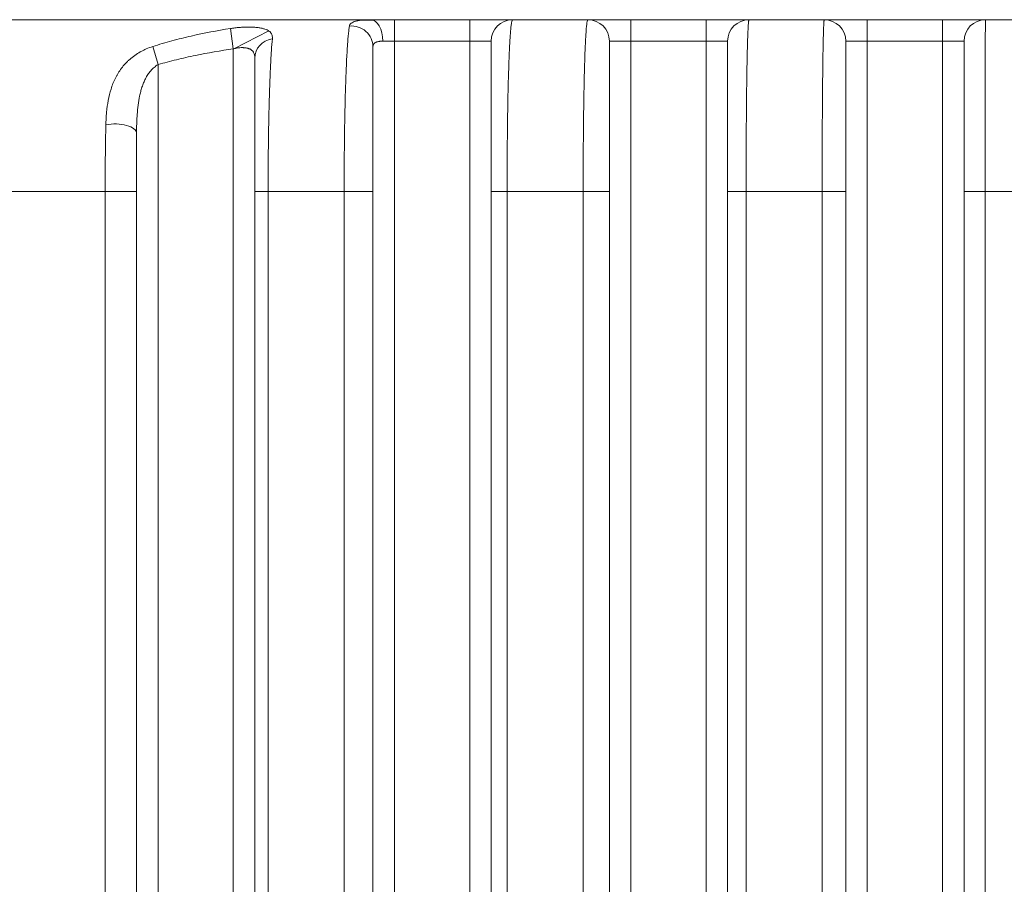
# Model space of a CAD drawing. Header units: millimetres. Extents: x 25069 to 61396, y 8621 to 21558.
# Tile 525 of 656: x 57262 to 57308, y 14522 to 14562. Entities that reach past the tile are written whole.
import ezdxf

# ---------------------------------------------------------------- set-up
doc = ezdxf.new("R2010")
doc.units = ezdxf.units.MM
doc.layers.add('10', color=7, linetype='Continuous')

msp = doc.modelspace()

# ---------------------------------------------------------------- linework, layer by layer
at = {"layer": '10', "color": 7, "linetype": 'Continuous', "lineweight": 20}
for p, q in [((57243.634, 14562.272), (57278.71, 14562.272)), ((57278.85, 14562.238), (57278.205, 14562.245)), ((57279.8, 14562.272), (57278.71, 14562.272)), ((57279.8, 14562.272), (57279.8, 14561.272)), ((57279.8, 14562.272), (57283.3, 14562.272)), ((57279.8, 14562.272), (57283.3, 14562.272)), ((57283.3, 14562.272), (57285.3, 14562.272)), ((57283.3, 14562.272), (57283.3, 14561.272)), ((57285.3, 14562.272), (57288.8, 14562.272)), ((57288.8, 14562.272), (57290.8, 14562.272)), ((57290.8, 14562.272), (57290.8, 14561.272)), ((57290.8, 14562.272), (57294.3, 14562.272)), ((57290.8, 14562.272), (57294.3, 14562.272)), ((57294.3, 14562.272), (57296.3, 14562.272)), ((57294.3, 14562.272), (57294.3, 14561.272)), ((57296.3, 14562.272), (57299.8, 14562.272)), ((57299.8, 14562.272), (57301.8, 14562.272)), ((57301.8, 14562.272), (57301.8, 14561.272)), ((57301.8, 14562.272), (57305.3, 14562.272)), ((57301.8, 14562.272), (57305.3, 14562.272)), ((57305.3, 14562.272), (57307.3, 14562.272)), ((57305.3, 14562.272), (57305.3, 14561.272)), ((57307.3, 14562.272), (57310.8, 14562.272)), ((57272.166, 14561.861), (57272.3, 14560.913)), ((57273.949, 14561.751), (57272.321, 14560.918)), ((57279.8, 14561.272), (57279.255, 14561.272)), ((57279.8, 14561.272), (57279.8, 14487.84)), ((57283.3, 14561.272), (57279.8, 14561.272)), ((57283.3, 14487.84), (57283.3, 14561.272)), ((57284.3, 14561.272), (57283.3, 14561.272)), ((57284.3, 14561.272), (57284.3, 14484.44)), ((57289.8, 14484.44), (57289.8, 14561.272)), ((57290.8, 14561.272), (57289.8, 14561.272)), ((57294.3, 14561.272), (57290.8, 14561.272)), ((57290.8, 14561.272), (57290.8, 14487.84)), ((57294.3, 14487.84), (57294.3, 14561.272)), ((57295.3, 14561.272), (57294.3, 14561.272)), ((57295.3, 14561.272), (57295.3, 14554.272)), ((57301.8, 14561.272), (57300.8, 14561.272)), ((57300.8, 14554.272), (57300.8, 14561.272)), ((57301.8, 14561.272), (57301.8, 14487.84)), ((57305.3, 14561.272), (57301.8, 14561.272)), ((57305.3, 14487.84), (57305.3, 14561.272)), ((57306.3, 14561.272), (57305.3, 14561.272)), ((57306.3, 14561.272), (57306.3, 14554.272)), ((57268.556, 14561.024), (57268.8, 14560.18)), ((57272.3, 14487.839), (57272.3, 14560.913)), ((57278.8, 14484.44), (57278.8, 14561.014)), ((57268.8, 14560.18), (57268.8, 14487.84)), ((57273.3, 14560.494), (57273.3, 14484.44)), ((57267.8, 14484.44), (57267.8, 14557.015)), ((57266.339, 14554.272), (57237.163, 14554.272)), ((57266.339, 14487.153), (57266.339, 14554.272)), ((57266.339, 14554.272), (57267.8, 14554.272)), ((57267.8, 14554.272), (57267.8, 14484.271)), ((57273.3, 14483.338), (57273.3, 14554.272)), ((57273.921, 14554.272), (57273.3, 14554.272)), ((57277.459, 14554.272), (57273.921, 14554.272)), ((57273.921, 14554.272), (57273.921, 14486.215)), ((57277.459, 14485.85), (57277.459, 14554.272)), ((57277.459, 14554.272), (57278.8, 14554.272)), ((57278.8, 14554.272), (57278.8, 14482.975)), ((57284.3, 14482.341), (57284.3, 14554.272)), ((57285.041, 14554.272), (57284.3, 14554.272)), ((57288.579, 14554.272), (57285.041, 14554.272)), ((57285.041, 14554.272), (57285.041, 14485.212)), ((57288.579, 14554.272), (57289.8, 14554.272)), ((57288.579, 14484.978), (57288.579, 14554.272)), ((57289.8, 14554.272), (57289.8, 14482.109)), ((57295.3, 14481.74), (57295.3, 14554.272)), ((57296.161, 14554.272), (57295.3, 14554.272)), ((57296.161, 14554.272), (57296.161, 14484.608)), ((57299.699, 14554.272), (57296.161, 14554.272)), ((57299.699, 14484.494), (57299.699, 14554.272)), ((57299.699, 14554.272), (57300.8, 14554.272)), ((57300.8, 14554.272), (57300.8, 14481.626)), ((57307.281, 14554.272), (57306.3, 14554.272)), ((57306.3, 14481.505), (57306.3, 14554.272)), ((57310.82, 14554.272), (57307.281, 14554.272)), ((57307.281, 14554.272), (57307.281, 14484.372))]:
    msp.add_line(p, q, dxfattribs=at)
for centre, start, end in [((57285.3, 14561.272), 90, 180), ((57288.8, 14561.272), 0, 90), ((57296.3, 14561.272), 90, 180), ((57299.8, 14561.272), 0, 90), ((57307.3, 14561.272), 90, 180)]:
    msp.add_arc(centre, 1, start, end, dxfattribs=at)
for centre, major_axis, ratio, start_param, end_param in [((57277.8, 14561.012), (-1, 0), 0.967437, 3.141593, 4.810282), ((57278.71, 14561.272), (0, 1), 0.545401, 4.712389, 6.283185), ((57274.3, 14560.488), (1, 0), 0.903163, 1.753944, 3.141593), ((57266.8, 14556.991), (-1, 0), 0.429792, 3.141593, 5.154738)]:
    msp.add_ellipse(centre, major_axis=major_axis, ratio=ratio, start_param=start_param, end_param=end_param, dxfattribs=at)
for points, knots in [([(57277.459, 14554.272), (57277.459, 14554.328), (57277.459, 14554.383), (57277.459, 14554.495), (57277.459, 14554.661), (57277.46, 14554.827), (57277.461, 14555.157), (57277.463, 14555.593), (57277.466, 14556.023), (57277.47, 14556.343), (57277.471, 14556.502), (57277.473, 14556.661), (57277.475, 14556.766), (57277.475, 14556.819), (57277.479, 14557.081), (57277.482, 14557.285), (57277.489, 14557.686), (57277.497, 14558.077), (57277.51, 14558.637), (57277.52, 14558.992), (57277.527, 14559.208), (57277.529, 14559.25), (57277.531, 14559.335), (57277.536, 14559.461), (57277.54, 14559.583), (57277.549, 14559.821), (57277.561, 14560.126), (57277.581, 14560.543), (57277.596, 14560.795), (57277.605, 14560.944), (57277.607, 14560.973), (57277.611, 14561.031), (57277.613, 14561.06), (57277.619, 14561.144), (57277.623, 14561.198), (57277.634, 14561.354), (57277.651, 14561.546), (57277.676, 14561.787), (57277.694, 14561.917), (57277.703, 14561.974)], [0, 0, 0, 0, 0.015625, 0.015625, 0.03125, 0.0625, 0.0625, 0.125, 0.1875, 0.1875, 0.21875, 0.234375, 0.234375, 0.25, 0.25, 0.3125, 0.3125, 0.375, 0.4375, 0.5, 0.5, 0.515625, 0.515625, 0.53125, 0.5625, 0.5625, 0.625, 0.6875, 0.75, 0.75, 0.765625, 0.765625, 0.78125, 0.78125, 0.8125, 0.8125, 0.875, 0.9375, 1, 1, 1, 1]), ([(57277.703, 14561.974), (57277.707, 14561.999), (57277.715, 14562.022), (57277.736, 14562.055), (57277.745, 14562.066), (57277.764, 14562.086), (57277.774, 14562.096), (57277.81, 14562.125), (57277.839, 14562.142), (57277.905, 14562.174), (57277.943, 14562.188), (57278.008, 14562.207), (57278.031, 14562.213), (57278.078, 14562.224), (57278.103, 14562.229), (57278.181, 14562.242), (57278.237, 14562.25), (57278.327, 14562.258), (57278.359, 14562.261), (57278.424, 14562.265), (57278.457, 14562.267), (57278.56, 14562.271), (57278.633, 14562.272), (57278.71, 14562.272)], [0, 0, 0, 0, 0.125, 0.125, 0.1875, 0.1875, 0.25, 0.25, 0.375, 0.375, 0.5, 0.5, 0.5625, 0.5625, 0.625, 0.625, 0.75, 0.75, 0.8125, 0.8125, 0.875, 0.875, 1, 1, 1, 1]), ([(57285.3, 14562.272), (57285.296, 14562.272), (57285.291, 14562.269), (57285.285, 14562.259), (57285.282, 14562.255), (57285.278, 14562.246), (57285.276, 14562.24), (57285.264, 14562.209), (57285.256, 14562.171), (57285.238, 14562.072), (57285.23, 14562.011), (57285.214, 14561.863), (57285.205, 14561.778), (57285.196, 14561.655), (57285.194, 14561.63), (57285.19, 14561.578), (57285.188, 14561.551), (57285.182, 14561.468), (57285.178, 14561.411), (57285.167, 14561.229), (57285.152, 14560.966), (57285.139, 14560.66), (57285.129, 14560.415), (57285.126, 14560.331), (57285.122, 14560.2), (57285.12, 14560.156), (57285.117, 14560.066), (57285.116, 14560.02), (57285.108, 14559.789), (57285.103, 14559.596), (57285.092, 14559.194), (57285.087, 14558.985), (57285.078, 14558.552), (57285.074, 14558.327), (57285.069, 14558.036), (57285.068, 14557.978), (57285.067, 14557.86), (57285.066, 14557.8), (57285.063, 14557.62), (57285.061, 14557.499), (57285.057, 14557.133), (57285.051, 14556.637), (57285.047, 14556.125), (57285.045, 14555.735), (57285.044, 14555.604), (57285.043, 14555.406), (57285.043, 14555.339), (57285.042, 14555.206), (57285.042, 14555.14), (57285.041, 14554.807), (57285.041, 14554.54), (57285.041, 14554.272)], [0, 0, 0, 0, 0.03125, 0.03125, 0.046875, 0.046875, 0.0625, 0.0625, 0.125, 0.125, 0.1875, 0.1875, 0.25, 0.25, 0.265625, 0.265625, 0.28125, 0.28125, 0.3125, 0.3125, 0.375, 0.4375, 0.4375, 0.46875, 0.46875, 0.484375, 0.484375, 0.5, 0.5, 0.5625, 0.5625, 0.625, 0.625, 0.6875, 0.6875, 0.703125, 0.703125, 0.71875, 0.71875, 0.75, 0.75, 0.8125, 0.875, 0.875, 0.90625, 0.90625, 0.921875, 0.921875, 0.9375, 0.9375, 1, 1, 1, 1]), ([(57288.579, 14554.272), (57288.579, 14554.539), (57288.579, 14554.805), (57288.58, 14555.203), (57288.581, 14555.335), (57288.582, 14555.598), (57288.582, 14555.728), (57288.585, 14556.117), (57288.588, 14556.626), (57288.592, 14557.121), (57288.596, 14557.486), (57288.598, 14557.606), (57288.6, 14557.786), (57288.601, 14557.845), (57288.602, 14557.964), (57288.603, 14558.022), (57288.607, 14558.313), (57288.611, 14558.537), (57288.618, 14558.97), (57288.623, 14559.179), (57288.631, 14559.582), (57288.636, 14559.776), (57288.642, 14560.008), (57288.644, 14560.053), (57288.646, 14560.143), (57288.65, 14560.277), (57288.654, 14560.404), (57288.662, 14560.65), (57288.674, 14560.957), (57288.686, 14561.222), (57288.694, 14561.374), (57288.697, 14561.419), (57288.699, 14561.462), (57288.701, 14561.491), (57288.702, 14561.505), (57288.706, 14561.574), (57288.709, 14561.626), (57288.719, 14561.774), (57288.726, 14561.86), (57288.74, 14562.008), (57288.747, 14562.07), (57288.762, 14562.17), (57288.77, 14562.208), (57288.781, 14562.246), (57288.785, 14562.256), (57288.793, 14562.269), (57288.797, 14562.272), (57288.8, 14562.272)], [0, 0, 0, 0, 0.0625, 0.0625, 0.09375, 0.09375, 0.125, 0.125, 0.1875, 0.25, 0.25, 0.28125, 0.28125, 0.296875, 0.296875, 0.3125, 0.3125, 0.375, 0.375, 0.4375, 0.4375, 0.5, 0.5, 0.515625, 0.515625, 0.53125, 0.5625, 0.5625, 0.625, 0.6875, 0.6875, 0.703125, 0.710938, 0.710938, 0.71875, 0.71875, 0.75, 0.75, 0.8125, 0.8125, 0.875, 0.875, 0.9375, 0.9375, 0.96875, 0.96875, 1, 1, 1, 1]), ([(57296.3, 14562.272), (57296.295, 14562.272), (57296.291, 14562.259), (57296.284, 14562.227), (57296.283, 14562.219), (57296.281, 14562.203), (57296.277, 14562.177), (57296.274, 14562.143), (57296.267, 14562.067), (57296.258, 14561.941), (57296.249, 14561.767), (57296.243, 14561.618), (57296.24, 14561.565), (57296.238, 14561.495), (57296.237, 14561.481), (57296.236, 14561.452), (57296.235, 14561.408), (57296.233, 14561.363), (57296.228, 14561.209), (57296.22, 14560.942), (57296.213, 14560.633), (57296.206, 14560.303), (57296.203, 14560.128), (57296.197, 14559.755), (57296.194, 14559.561), (57296.188, 14559.158), (57296.186, 14558.949), (57296.181, 14558.516), (57296.179, 14558.292), (57296.176, 14558.002), (57296.176, 14557.944), (57296.175, 14557.826), (57296.174, 14557.767), (57296.173, 14557.588), (57296.172, 14557.467), (57296.169, 14557.104), (57296.166, 14556.611), (57296.164, 14556.104), (57296.163, 14555.719), (57296.163, 14555.589), (57296.162, 14555.394), (57296.162, 14555.328), (57296.162, 14555.197), (57296.162, 14555.131), (57296.161, 14554.801), (57296.161, 14554.537), (57296.161, 14554.272)], [0, 0, 0, 0, 0.0625, 0.0625, 0.078125, 0.078125, 0.09375, 0.125, 0.125, 0.1875, 0.25, 0.25, 0.28125, 0.28125, 0.289063, 0.289063, 0.296875, 0.3125, 0.3125, 0.375, 0.4375, 0.4375, 0.5, 0.5, 0.5625, 0.5625, 0.625, 0.625, 0.6875, 0.6875, 0.703125, 0.703125, 0.71875, 0.71875, 0.75, 0.75, 0.8125, 0.875, 0.875, 0.90625, 0.90625, 0.921875, 0.921875, 0.9375, 0.9375, 1, 1, 1, 1]), ([(57299.699, 14554.272), (57299.699, 14554.536), (57299.699, 14554.8), (57299.7, 14555.129), (57299.7, 14555.195), (57299.7, 14555.326), (57299.7, 14555.522), (57299.701, 14555.716), (57299.702, 14556.101), (57299.703, 14556.607), (57299.705, 14557.098), (57299.707, 14557.462), (57299.708, 14557.582), (57299.709, 14557.731), (57299.709, 14557.761), (57299.709, 14557.82), (57299.71, 14557.909), (57299.71, 14557.996), (57299.712, 14558.286), (57299.714, 14558.51), (57299.717, 14558.942), (57299.719, 14559.152), (57299.723, 14559.555), (57299.725, 14559.749), (57299.73, 14560.122), (57299.732, 14560.297), (57299.737, 14560.628), (57299.742, 14560.937), (57299.748, 14561.205), (57299.752, 14561.359), (57299.752, 14561.39), (57299.754, 14561.449), (57299.755, 14561.478), (57299.757, 14561.562), (57299.758, 14561.615), (57299.763, 14561.765), (57299.769, 14561.94), (57299.776, 14562.066), (57299.781, 14562.143), (57299.783, 14562.165), (57299.785, 14562.194), (57299.786, 14562.203), (57299.788, 14562.219), (57299.789, 14562.227), (57299.793, 14562.259), (57299.797, 14562.272), (57299.8, 14562.272)], [0, 0, 0, 0, 0.0625, 0.0625, 0.078125, 0.078125, 0.09375, 0.125, 0.125, 0.1875, 0.25, 0.25, 0.28125, 0.28125, 0.289063, 0.289063, 0.296875, 0.3125, 0.3125, 0.375, 0.375, 0.4375, 0.4375, 0.5, 0.5, 0.5625, 0.5625, 0.625, 0.6875, 0.6875, 0.703125, 0.703125, 0.71875, 0.71875, 0.75, 0.75, 0.8125, 0.875, 0.875, 0.90625, 0.90625, 0.921875, 0.921875, 0.9375, 0.9375, 1, 1, 1, 1]), ([(57307.3, 14562.272), (57307.3, 14562.272), (57307.299, 14562.259), (57307.298, 14562.226), (57307.298, 14562.219), (57307.298, 14562.203), (57307.297, 14562.176), (57307.297, 14562.142), (57307.296, 14562.065), (57307.295, 14561.938), (57307.293, 14561.763), (57307.292, 14561.612), (57307.292, 14561.559), (57307.292, 14561.489), (57307.292, 14561.474), (57307.292, 14561.445), (57307.291, 14561.401), (57307.291, 14561.356), (57307.29, 14561.201), (57307.289, 14560.933), (57307.288, 14560.622), (57307.287, 14560.292), (57307.287, 14560.116), (57307.286, 14559.742), (57307.286, 14559.548), (57307.285, 14559.145), (57307.284, 14558.726), (57307.284, 14558.279), (57307.283, 14557.99), (57307.283, 14557.902), (57307.283, 14557.814), (57307.283, 14557.755), (57307.283, 14557.725), (57307.283, 14557.576), (57307.283, 14557.456), (57307.282, 14557.093), (57307.282, 14556.602), (57307.282, 14556.097), (57307.282, 14555.713), (57307.282, 14555.584), (57307.281, 14555.389), (57307.281, 14555.324), (57307.281, 14555.193), (57307.281, 14555.127), (57307.281, 14554.799), (57307.281, 14554.536), (57307.281, 14554.272)], [0, 0, 0, 0, 0.0625, 0.0625, 0.078125, 0.078125, 0.09375, 0.125, 0.125, 0.1875, 0.25, 0.25, 0.28125, 0.28125, 0.289063, 0.289063, 0.296875, 0.3125, 0.3125, 0.375, 0.4375, 0.4375, 0.5, 0.5, 0.5625, 0.5625, 0.625, 0.6875, 0.6875, 0.703125, 0.710938, 0.710938, 0.71875, 0.71875, 0.75, 0.75, 0.8125, 0.875, 0.875, 0.90625, 0.90625, 0.921875, 0.921875, 0.9375, 0.9375, 1, 1, 1, 1]), ([(57268.556, 14561.024), (57268.85, 14561.118), (57269.147, 14561.206), (57269.743, 14561.368), (57270.043, 14561.443), (57270.948, 14561.65), (57271.555, 14561.765), (57272.166, 14561.861)], [0, 0, 0, 0, 0.25, 0.25, 0.5, 0.5, 1, 1, 1, 1]), ([(57272.166, 14561.861), (57272.236, 14561.872), (57272.306, 14561.882), (57272.411, 14561.894), (57272.446, 14561.898), (57272.516, 14561.905), (57272.551, 14561.908), (57272.654, 14561.916), (57272.789, 14561.925), (57272.92, 14561.928), (57273.016, 14561.928), (57273.048, 14561.928), (57273.095, 14561.928), (57273.111, 14561.927), (57273.142, 14561.926), (57273.218, 14561.924), (57273.291, 14561.92), (57273.401, 14561.91), (57273.454, 14561.904), (57273.529, 14561.893), (57273.553, 14561.889), (57273.601, 14561.88), (57273.624, 14561.875), (57273.669, 14561.865), (57273.69, 14561.859), (57273.732, 14561.848), (57273.752, 14561.842), (57273.809, 14561.822), (57273.843, 14561.808), (57273.938, 14561.762), (57273.988, 14561.727), (57274.036, 14561.674), (57274.045, 14561.664), (57274.061, 14561.641), (57274.068, 14561.63), (57274.088, 14561.595), (57274.098, 14561.571), (57274.12, 14561.494), (57274.124, 14561.438), (57274.118, 14561.376)], [0, 0, 0, 0, 0.0625, 0.0625, 0.09375, 0.09375, 0.125, 0.125, 0.1875, 0.25, 0.25, 0.28125, 0.28125, 0.296875, 0.296875, 0.3125, 0.375, 0.375, 0.4375, 0.4375, 0.46875, 0.46875, 0.5, 0.5, 0.53125, 0.53125, 0.5625, 0.5625, 0.625, 0.625, 0.75, 0.75, 0.78125, 0.78125, 0.8125, 0.8125, 0.875, 0.875, 1, 1, 1, 1]), ([(57274.118, 14561.376), (57274.103, 14561.213), (57274.089, 14561.03), (57274.068, 14560.724), (57274.062, 14560.618), (57274.052, 14560.449), (57274.047, 14560.363), (57274.043, 14560.274), (57274.04, 14560.215), (57274.038, 14560.184), (57274.024, 14559.909), (57274.013, 14559.648), (57273.997, 14559.23), (57273.992, 14559.087), (57273.985, 14558.866), (57273.982, 14558.753), (57273.978, 14558.638), (57273.976, 14558.561), (57273.975, 14558.522), (57273.965, 14558.171), (57273.957, 14557.847), (57273.944, 14557.178), (57273.939, 14556.833), (57273.933, 14556.388), (57273.932, 14556.298), (57273.931, 14556.162), (57273.93, 14556.117), (57273.929, 14556.026), (57273.927, 14555.798), (57273.924, 14555.387), (57273.921, 14554.832), (57273.921, 14554.459), (57273.921, 14554.272)], [0, 0, 0, 0, 0.125, 0.125, 0.1875, 0.1875, 0.21875, 0.234375, 0.234375, 0.25, 0.25, 0.375, 0.375, 0.4375, 0.4375, 0.46875, 0.484375, 0.484375, 0.5, 0.5, 0.625, 0.625, 0.75, 0.75, 0.78125, 0.78125, 0.796875, 0.796875, 0.8125, 0.875, 0.9375, 1, 1, 1, 1]), ([(57279.255, 14561.272), (57279.218, 14561.272), (57279.184, 14561.271), (57279.134, 14561.267), (57279.118, 14561.266), (57279.087, 14561.262), (57279.072, 14561.26), (57279.029, 14561.252), (57279.003, 14561.245), (57278.967, 14561.233), (57278.949, 14561.226), (57278.933, 14561.218), (57278.923, 14561.213), (57278.918, 14561.21), (57278.894, 14561.196), (57278.877, 14561.183), (57278.849, 14561.155), (57278.837, 14561.139), (57278.823, 14561.115), (57278.819, 14561.106), (57278.812, 14561.088), (57278.809, 14561.079), (57278.803, 14561.051), (57278.8, 14561.032), (57278.8, 14561.012)], [0, 0, 0, 0, 0.125, 0.125, 0.1875, 0.1875, 0.25, 0.25, 0.375, 0.375, 0.4375, 0.46875, 0.46875, 0.5, 0.5, 0.625, 0.625, 0.75, 0.75, 0.8125, 0.8125, 0.875, 0.875, 1, 1, 1, 1]), ([(57284.3, 14554.272), (57284.3, 14554.508), (57284.3, 14554.742), (57284.3, 14555.035), (57284.3, 14555.093), (57284.3, 14555.21), (57284.3, 14555.268), (57284.3, 14555.442), (57284.3, 14555.557), (57284.3, 14555.9), (57284.3, 14556.35), (57284.3, 14556.785), (57284.3, 14557.106), (57284.3, 14557.212), (57284.3, 14557.37), (57284.3, 14557.422), (57284.3, 14557.526), (57284.3, 14557.577), (57284.3, 14557.832), (57284.3, 14558.028), (57284.3, 14558.408), (57284.3, 14558.59), (57284.3, 14558.942), (57284.3, 14559.11), (57284.3, 14559.434), (57284.3, 14559.586), (57284.3, 14559.871), (57284.3, 14560.137), (57284.3, 14560.366), (57284.3, 14560.524), (57284.3, 14560.574), (57284.3, 14560.646), (57284.3, 14560.67), (57284.3, 14560.715), (57284.3, 14560.737), (57284.3, 14560.843), (57284.3, 14560.918), (57284.3, 14561.045), (57284.3, 14561.099), (57284.3, 14561.185), (57284.3, 14561.217), (57284.3, 14561.245), (57284.3, 14561.249), (57284.3, 14561.258), (57284.3, 14561.268), (57284.3, 14561.272), (57284.3, 14561.272)], [0, 0, 0, 0, 0.062518, 0.062518, 0.078147, 0.078147, 0.093777, 0.093777, 0.125035, 0.125035, 0.187553, 0.250071, 0.250071, 0.28133, 0.28133, 0.296959, 0.296959, 0.312588, 0.312588, 0.375106, 0.375106, 0.437624, 0.437624, 0.500141, 0.500141, 0.562659, 0.562659, 0.625177, 0.687695, 0.687695, 0.718953, 0.718953, 0.734583, 0.734583, 0.750212, 0.750212, 0.81273, 0.81273, 0.875248, 0.875248, 0.937765, 0.937765, 0.953395, 0.953395, 0.969024, 1, 1, 1, 1]), ([(57289.8, 14561.272), (57289.8, 14561.272), (57289.8, 14561.269), (57289.8, 14561.258), (57289.8, 14561.25), (57289.8, 14561.217), (57289.8, 14561.184), (57289.8, 14561.097), (57289.8, 14561.043), (57289.8, 14560.914), (57289.8, 14560.839), (57289.8, 14560.71), (57289.8, 14560.665), (57289.8, 14560.592), (57289.8, 14560.568), (57289.8, 14560.517), (57289.8, 14560.491), (57289.8, 14560.358), (57289.8, 14560.127), (57289.8, 14559.859), (57289.8, 14559.573), (57289.8, 14559.42), (57289.8, 14559.096), (57289.8, 14558.927), (57289.8, 14558.575), (57289.8, 14558.392), (57289.8, 14558.012), (57289.8, 14557.816), (57289.8, 14557.562), (57289.8, 14557.51), (57289.8, 14557.407), (57289.8, 14557.354), (57289.8, 14557.197), (57289.8, 14557.091), (57289.8, 14556.772), (57289.8, 14556.338), (57289.8, 14555.891), (57289.8, 14555.55), (57289.8, 14555.436), (57289.8, 14555.205), (57289.8, 14555.089), (57289.8, 14554.74), (57289.8, 14554.506), (57289.8, 14554.272)], [0, 0, 0, 0, 0.03125, 0.03125, 0.0625, 0.0625, 0.125, 0.125, 0.1875, 0.1875, 0.25, 0.25, 0.28125, 0.28125, 0.296875, 0.296875, 0.3125, 0.3125, 0.375, 0.4375, 0.4375, 0.5, 0.5, 0.5625, 0.5625, 0.625, 0.625, 0.6875, 0.6875, 0.703125, 0.703125, 0.71875, 0.71875, 0.75, 0.75, 0.8125, 0.875, 0.875, 0.90625, 0.90625, 0.9375, 0.9375, 1, 1, 1, 1]), ([(57295.3, 14554.272), (57295.3, 14554.504), (57295.3, 14554.736), (57295.3, 14555.024), (57295.3, 14555.082), (57295.3, 14555.197), (57295.3, 14555.369), (57295.3, 14555.539), (57295.3, 14555.877), (57295.3, 14556.321), (57295.3, 14556.752), (57295.3, 14557.071), (57295.3, 14557.176), (57295.3, 14557.333), (57295.3, 14557.385), (57295.3, 14557.488), (57295.3, 14557.539), (57295.3, 14557.793), (57295.3, 14557.989), (57295.3, 14558.368), (57295.3, 14558.551), (57295.3, 14558.903), (57295.3, 14559.073), (57295.3, 14559.399), (57295.3, 14559.552), (57295.3, 14559.84), (57295.3, 14560.11), (57295.3, 14560.344), (57295.3, 14560.478), (57295.3, 14560.505), (57295.3, 14560.556), (57295.3, 14560.581), (57295.3, 14560.655), (57295.3, 14560.701), (57295.3, 14560.831), (57295.3, 14560.984), (57295.3, 14561.093), (57295.3, 14561.16), (57295.3, 14561.179), (57295.3, 14561.204), (57295.3, 14561.212), (57295.3, 14561.226), (57295.3, 14561.232), (57295.3, 14561.261), (57295.3, 14561.272), (57295.3, 14561.272)], [0, 0, 0, 0, 0.062514, 0.062514, 0.078142, 0.078142, 0.093771, 0.125027, 0.125027, 0.187541, 0.250055, 0.250055, 0.281312, 0.281312, 0.29694, 0.29694, 0.312568, 0.312568, 0.375082, 0.375082, 0.437596, 0.437596, 0.500109, 0.500109, 0.562623, 0.562623, 0.625137, 0.68765, 0.68765, 0.703279, 0.703279, 0.718907, 0.718907, 0.750164, 0.750164, 0.812678, 0.875191, 0.875191, 0.906448, 0.906448, 0.922077, 0.922077, 0.937705, 0.937705, 1, 1, 1, 1]), ([(57300.8, 14561.272), (57300.8, 14561.272), (57300.8, 14561.261), (57300.8, 14561.232), (57300.8, 14561.226), (57300.8, 14561.212), (57300.8, 14561.189), (57300.8, 14561.159), (57300.8, 14561.092), (57300.8, 14560.982), (57300.8, 14560.829), (57300.8, 14560.698), (57300.8, 14560.651), (57300.8, 14560.578), (57300.8, 14560.552), (57300.8, 14560.501), (57300.8, 14560.474), (57300.8, 14560.34), (57300.8, 14560.105), (57300.8, 14559.835), (57300.8, 14559.546), (57300.8, 14559.392), (57300.8, 14559.066), (57300.8, 14558.896), (57300.8, 14558.543), (57300.8, 14558.36), (57300.8, 14557.982), (57300.8, 14557.786), (57300.8, 14557.532), (57300.8, 14557.481), (57300.8, 14557.378), (57300.8, 14557.327), (57300.8, 14557.17), (57300.8, 14557.065), (57300.8, 14556.747), (57300.8, 14556.316), (57300.8, 14555.873), (57300.8, 14555.536), (57300.8, 14555.423), (57300.8, 14555.252), (57300.8, 14555.195), (57300.8, 14555.08), (57300.8, 14555.022), (57300.8, 14554.735), (57300.8, 14554.504), (57300.8, 14554.272)], [0, 0, 0, 0, 0.0625, 0.0625, 0.078125, 0.078125, 0.09375, 0.125, 0.125, 0.1875, 0.25, 0.25, 0.28125, 0.28125, 0.296875, 0.296875, 0.3125, 0.3125, 0.375, 0.4375, 0.4375, 0.5, 0.5, 0.5625, 0.5625, 0.625, 0.625, 0.6875, 0.6875, 0.703125, 0.703125, 0.71875, 0.71875, 0.75, 0.75, 0.8125, 0.875, 0.875, 0.90625, 0.90625, 0.921875, 0.921875, 0.9375, 0.9375, 1, 1, 1, 1]), ([(57306.3, 14554.272), (57306.3, 14554.503), (57306.3, 14554.733), (57306.3, 14555.02), (57306.3, 14555.078), (57306.3, 14555.192), (57306.3, 14555.363), (57306.3, 14555.533), (57306.3, 14555.869), (57306.3, 14556.311), (57306.3, 14556.74), (57306.3, 14557.058), (57306.3, 14557.163), (57306.3, 14557.319), (57306.3, 14557.371), (57306.3, 14557.474), (57306.3, 14557.525), (57306.3, 14557.778), (57306.3, 14558.17), (57306.3, 14558.536), (57306.3, 14558.889), (57306.3, 14559.059), (57306.3, 14559.385), (57306.3, 14559.539), (57306.3, 14559.829), (57306.3, 14560.1), (57306.3, 14560.335), (57306.3, 14560.471), (57306.3, 14560.497), (57306.3, 14560.549), (57306.3, 14560.574), (57306.3, 14560.648), (57306.3, 14560.695), (57306.3, 14560.826), (57306.3, 14560.98), (57306.3, 14561.091), (57306.3, 14561.158), (57306.3, 14561.178), (57306.3, 14561.204), (57306.3, 14561.211), (57306.3, 14561.226), (57306.3, 14561.232), (57306.3, 14561.26), (57306.3, 14561.272), (57306.3, 14561.272)], [0, 0, 0, 0, 0.062514, 0.062514, 0.078142, 0.078142, 0.09377, 0.125027, 0.125027, 0.187541, 0.250054, 0.250054, 0.281311, 0.281311, 0.296939, 0.296939, 0.312568, 0.312568, 0.375081, 0.437595, 0.437595, 0.500109, 0.500109, 0.562622, 0.562622, 0.625136, 0.687649, 0.687649, 0.703278, 0.703278, 0.718906, 0.718906, 0.750163, 0.750163, 0.812676, 0.87519, 0.87519, 0.906447, 0.906447, 0.922075, 0.922075, 0.937704, 0.937704, 1, 1, 1, 1]), ([(57266.372, 14557.379), (57266.375, 14557.477), (57266.378, 14557.575), (57266.389, 14557.768), (57266.395, 14557.864), (57266.422, 14558.149), (57266.446, 14558.334), (57266.514, 14558.696), (57266.557, 14558.872), (57266.639, 14559.13), (57266.669, 14559.214), (57266.736, 14559.382), (57266.773, 14559.464), (57266.823, 14559.566), (57266.834, 14559.586), (57266.855, 14559.627), (57266.887, 14559.687), (57266.921, 14559.746), (57266.992, 14559.862), (57267.044, 14559.937), (57267.154, 14560.084), (57267.213, 14560.155), (57267.309, 14560.259), (57267.342, 14560.293), (57267.393, 14560.343), (57267.41, 14560.36), (57267.446, 14560.393), (57267.464, 14560.409), (57267.555, 14560.489), (57267.632, 14560.55), (57267.794, 14560.665), (57267.88, 14560.719), (57267.993, 14560.783), (57268.016, 14560.795), (57268.063, 14560.82), (57268.133, 14560.856), (57268.205, 14560.889), (57268.351, 14560.953), (57268.452, 14560.991), (57268.556, 14561.024)], [0, 0, 0, 0, 0.0625, 0.0625, 0.125, 0.125, 0.25, 0.25, 0.375, 0.375, 0.4375, 0.4375, 0.5, 0.5, 0.515625, 0.515625, 0.53125, 0.5625, 0.5625, 0.625, 0.625, 0.6875, 0.6875, 0.71875, 0.71875, 0.734375, 0.734375, 0.75, 0.75, 0.8125, 0.8125, 0.875, 0.875, 0.890625, 0.890625, 0.90625, 0.9375, 0.9375, 1, 1, 1, 1]), ([(57272.3, 14560.913), (57271.71, 14560.829), (57271.122, 14560.729), (57270.245, 14560.548), (57269.954, 14560.482), (57269.375, 14560.34), (57269.087, 14560.263), (57268.8, 14560.18)], [0, 0, 0, 0, 0.5, 0.5, 0.75, 0.75, 1, 1, 1, 1]), ([(57273.3, 14560.488), (57273.3, 14560.538), (57273.296, 14560.584), (57273.279, 14560.67), (57273.265, 14560.711), (57273.239, 14560.757), (57273.234, 14560.766), (57273.222, 14560.783), (57273.204, 14560.808), (57273.182, 14560.831), (57273.15, 14560.859), (57273.132, 14560.872), (57273.102, 14560.89), (57273.092, 14560.895), (57273.071, 14560.906), (57273.06, 14560.911), (57273.037, 14560.92), (57273.025, 14560.925), (57273, 14560.933), (57272.988, 14560.937), (57272.949, 14560.947), (57272.895, 14560.959), (57272.836, 14560.966), (57272.79, 14560.969), (57272.775, 14560.97), (57272.743, 14560.971), (57272.727, 14560.971), (57272.645, 14560.971), (57272.578, 14560.966), (57272.475, 14560.952), (57272.44, 14560.945), (57272.37, 14560.931), (57272.335, 14560.922), (57272.3, 14560.913)], [0, 0, 0, 0, 0.125, 0.125, 0.25, 0.25, 0.28125, 0.28125, 0.3125, 0.375, 0.375, 0.4375, 0.4375, 0.46875, 0.46875, 0.5, 0.5, 0.53125, 0.53125, 0.5625, 0.5625, 0.625, 0.6875, 0.6875, 0.71875, 0.71875, 0.75, 0.75, 0.875, 0.875, 0.9375, 0.9375, 1, 1, 1, 1]), ([(57278.8, 14561.012), (57278.8, 14560.962), (57278.8, 14560.849), (57278.8, 14560.64), (57278.8, 14560.473), (57278.8, 14560.338), (57278.8, 14560.291), (57278.8, 14560.218), (57278.8, 14560.193), (57278.8, 14560.143), (57278.8, 14560.015), (57278.8, 14559.769), (57278.8, 14559.406), (57278.8, 14559.14), (57278.8, 14558.863), (57278.8, 14558.718), (57278.8, 14558.415), (57278.8, 14558.105), (57278.8, 14557.615), (57278.8, 14557.272), (57278.8, 14556.921), (57278.8, 14556.741), (57278.8, 14556.51), (57278.8, 14556.464), (57278.8, 14556.372), (57278.8, 14556.232), (57278.8, 14556.092), (57278.8, 14555.811), (57278.8, 14555.434), (57278.8, 14555.05), (57278.8, 14554.663), (57278.8, 14554.468), (57278.8, 14554.272)], [0, 0, 0, 0, 0.0625, 0.125, 0.1875, 0.1875, 0.21875, 0.21875, 0.234375, 0.234375, 0.25, 0.3125, 0.375, 0.4375, 0.4375, 0.5, 0.5, 0.5625, 0.625, 0.6875, 0.6875, 0.75, 0.75, 0.765625, 0.765625, 0.78125, 0.8125, 0.8125, 0.875, 0.9375, 0.9375, 1, 1, 1, 1]), ([(57268.8, 14560.18), (57268.767, 14560.161), (57268.735, 14560.14), (57268.674, 14560.096), (57268.644, 14560.073), (57268.588, 14560.024), (57268.56, 14559.999), (57268.507, 14559.945), (57268.482, 14559.918), (57268.41, 14559.834), (57268.367, 14559.776), (57268.307, 14559.685), (57268.288, 14559.654), (57268.251, 14559.591), (57268.234, 14559.559), (57268.184, 14559.463), (57268.155, 14559.398), (57268.1, 14559.266), (57268.076, 14559.2), (57268.031, 14559.064), (57268.011, 14558.996), (57267.974, 14558.857), (57267.958, 14558.788), (57267.913, 14558.578), (57267.89, 14558.437), (57267.853, 14558.153), (57267.839, 14558.01), (57267.823, 14557.794), (57267.819, 14557.722), (57267.812, 14557.576), (57267.809, 14557.504), (57267.802, 14557.285), (57267.8, 14557.138), (57267.8, 14556.991)], [0, 0, 0, 0, 0.03125, 0.03125, 0.0625, 0.0625, 0.09375, 0.09375, 0.125, 0.125, 0.1875, 0.1875, 0.21875, 0.21875, 0.25, 0.25, 0.3125, 0.3125, 0.375, 0.375, 0.4375, 0.4375, 0.5, 0.5, 0.625, 0.625, 0.75, 0.75, 0.8125, 0.8125, 0.875, 0.875, 1, 1, 1, 1]), ([(57273.3, 14554.272), (57273.3, 14554.602), (57273.3, 14554.929), (57273.3, 14555.414), (57273.3, 14555.575), (57273.3, 14555.775), (57273.3, 14555.815), (57273.3, 14555.895), (57273.3, 14555.935), (57273.3, 14556.054), (57273.3, 14556.133), (57273.3, 14556.524), (57273.3, 14556.827), (57273.3, 14557.413), (57273.3, 14557.697), (57273.3, 14558.107), (57273.3, 14558.24), (57273.3, 14558.498), (57273.3, 14558.623), (57273.3, 14558.986), (57273.3, 14559.214), (57273.3, 14559.453), (57273.3, 14559.48), (57273.3, 14559.532), (57273.3, 14559.609), (57273.3, 14559.684), (57273.3, 14559.83), (57273.3, 14559.923), (57273.3, 14560.188), (57273.3, 14560.347), (57273.3, 14560.488)], [0, 0, 0, 0, 0.125, 0.125, 0.1875, 0.1875, 0.203125, 0.203125, 0.21875, 0.21875, 0.25, 0.25, 0.375, 0.375, 0.5, 0.5, 0.5625, 0.5625, 0.625, 0.625, 0.75, 0.75, 0.765625, 0.765625, 0.78125, 0.8125, 0.8125, 0.875, 0.875, 1, 1, 1, 1]), ([(57266.339, 14554.272), (57266.339, 14554.54), (57266.339, 14554.807), (57266.342, 14555.338), (57266.344, 14555.601), (57266.35, 14556.125), (57266.354, 14556.383), (57266.362, 14556.888), (57266.367, 14557.136), (57266.372, 14557.379)], [0, 0, 0, 0, 0.25, 0.25, 0.5, 0.5, 0.75, 0.75, 1, 1, 1, 1]), ([(57267.8, 14556.991), (57267.8, 14556.778), (57267.8, 14556.562), (57267.8, 14556.12), (57267.8, 14555.895), (57267.8, 14555.437), (57267.8, 14555.206), (57267.8, 14554.741), (57267.8, 14554.507), (57267.8, 14554.272)], [0, 0, 0, 0, 0.25, 0.25, 0.5, 0.5, 0.75, 0.75, 1, 1, 1, 1])]:
    msp.add_open_spline(points, degree=3, knots=knots, dxfattribs=at)

doc.saveas('drawing.dxf')
